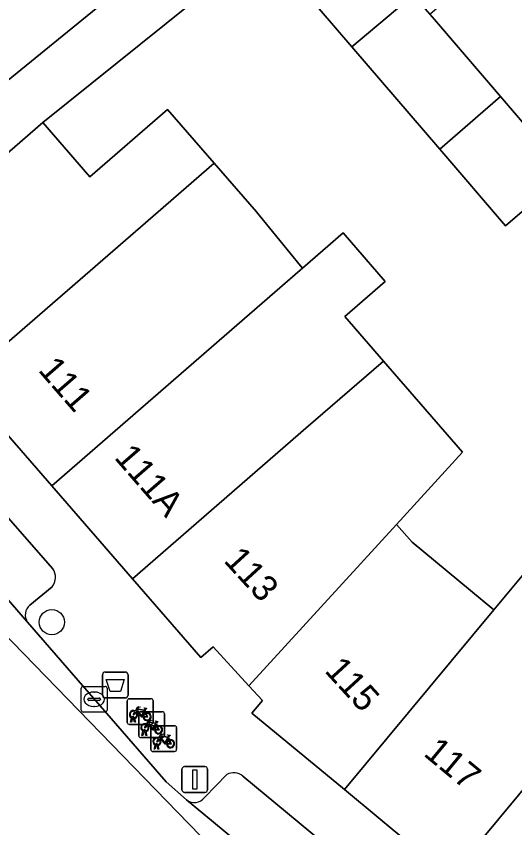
# Model space of a CAD drawing. Extents: x 162073 to 163043, y 381818 to 382561.
# Drawn here: x 162329.59 to 162348.93, y 381976.09 to 382007.59 of the extents above; entities that cross this region are included whole.
import ezdxf

# ---------------------------------------------------------------- set-up
doc = ezdxf.new("R2010")
doc.units = 0
for name, color, linetype in [('IMGEO_Afvalbak', 7, 'Continuous'), ('IMGEO_Boom', 7, 'Continuous'), ('IMGEO_Erf', 7, 'Continuous'), ('IMGEO_Fietsenrek', 7, 'Continuous'), ('IMGEO_Kolk', 7, 'Continuous'), ('IMGEO_Lichtmast', 7, 'Continuous'), ('IMGEO_Pand', 7, 'Continuous'), ('IMGEO_Pand_nummerreeks', 7, 'Continuous'), ('IMGEO_Parkeervlak_open', 7, 'Continuous'), ('IMGEO_Rijbaan_lokaal_gesloten', 7, 'Continuous'), ('IMGEO_Rijbaan_lokaal_open', 7, 'Continuous'), ('IMGEO_Voetpad_open', 7, 'Continuous')]:
    doc.layers.add(name, color=color, linetype=linetype)

msp = doc.modelspace()

# ---------------------------------------------------------------- linework, layer by layer
at = {"layer": 'IMGEO_Afvalbak'}
for p, q in [((162332.935, 381981.231), (162332.935, 381982.031)), ((162332.935, 381982.031), (162332.935, 381981.231)), ((162333.035, 381982.131), (162333.825, 381982.131)), ((162333.825, 381982.131), (162333.035, 381982.131)), ((162333.925, 381982.031), (162333.925, 381981.231)), ((162333.925, 381981.231), (162333.925, 381982.031)), ((162333.825, 381981.131), (162333.035, 381981.131)), ((162333.035, 381981.131), (162333.825, 381981.131))]:
    msp.add_line(p, q, dxfattribs=at)
msp.add_lwpolyline([(162333.078, 381981.845), (162333.782, 381981.845), (162333.633, 381981.375), (162333.227, 381981.375), (162333.078, 381981.845)], dxfattribs=at)
for centre, start, end in [((162333.035, 381982.031), 90, 180), ((162333.035, 381982.031), 90, 180), ((162333.825, 381982.031), 0, 90), ((162333.825, 381982.031), 360, 90), ((162333.035, 381981.231), 180, 270), ((162333.035, 381981.231), 180, 270), ((162333.825, 381981.231), 270, 0), ((162333.825, 381981.231), 270, 0)]:
    msp.add_arc(centre, 0.1, start, end, dxfattribs=at)
at = {"layer": 'IMGEO_Boom'}
msp.add_circle((162330.97, 381984.07), 0.489, dxfattribs=at)
at = {"layer": 'IMGEO_Erf'}
for points in [[(162339.211, 382010.374), (162330.615, 382003.474), (162332.447, 382001.364), (162335.452, 382003.974), (162337.264, 382001.889), (162338.906, 382000), (162339.013, 381999.877), (162340.62, 381997.905), (162340.697, 381997.817), (162342.269, 381999.183), (162343.905, 381997.299), (162342.333, 381995.934), (162343.833, 381994.208), (162346.902, 381990.676), (162344.337, 381987.867), (162344.949, 381987.17), (162348.116, 381984.548), (162349.531, 381986.253)], [(162350.934, 382001.492), (162348.562, 381999.459), (162346.014, 382002.432), (162342.612, 382006.403), (162340.707, 382008.627)]]:
    msp.add_lwpolyline(points, dxfattribs=at)
at = {"layer": 'IMGEO_Fietsenrek'}
for p, q in [((162333.973, 381981.1), (162334.814, 381981.1)), ((162334.814, 381981.1), (162333.973, 381981.1)), ((162333.898, 381980.175), (162333.898, 381981.016)), ((162333.898, 381981.016), (162333.898, 381980.175)), ((162334.898, 381981.025), (162334.898, 381980.184)), ((162334.898, 381980.184), (162334.898, 381981.025)), ((162334.339, 381979.667), (162334.339, 381980.508)), ((162334.339, 381980.508), (162334.339, 381979.667)), ((162334.414, 381980.592), (162335.255, 381980.592)), ((162335.255, 381980.592), (162334.414, 381980.592)), ((162334.585, 381980.649), (162334.621, 381980.554)), ((162335.339, 381980.517), (162335.339, 381979.676)), ((162335.339, 381979.676), (162335.339, 381980.517)), ((162334.823, 381980.1), (162333.982, 381980.1)), ((162333.982, 381980.1), (162334.823, 381980.1)), ((162334.025, 381980.184), (162334.064, 381980.344)), ((162334.059, 381980.184), (162334.025, 381980.184)), ((162334.094, 381980.332), (162334.059, 381980.184)), ((162334.136, 381980.356), (162334.135, 381980.36)), ((162334.177, 381980.184), (162334.143, 381980.326)), ((162334.167, 381980.367), (162334.168, 381980.36)), ((162334.175, 381980.33), (162334.21, 381980.184)), ((162334.21, 381980.184), (162334.177, 381980.184)), ((162335.026, 381980.141), (162335.062, 381980.046)), ((162334.466, 381979.676), (162334.505, 381979.836)), ((162334.535, 381979.824), (162334.5, 381979.676)), ((162334.577, 381979.848), (162334.576, 381979.852)), ((162334.618, 381979.676), (162334.584, 381979.818)), ((162334.608, 381979.859), (162334.609, 381979.852)), ((162334.616, 381979.822), (162334.651, 381979.676)), ((162334.808, 381979.126), (162334.808, 381979.967)), ((162334.808, 381979.967), (162334.808, 381979.126)), ((162334.883, 381980.051), (162335.724, 381980.051)), ((162335.724, 381980.051), (162334.883, 381980.051)), ((162335.808, 381979.976), (162335.808, 381979.135)), ((162335.808, 381979.135), (162335.808, 381979.976)), ((162335.264, 381979.592), (162334.423, 381979.592)), ((162334.423, 381979.592), (162335.264, 381979.592)), ((162334.5, 381979.676), (162334.466, 381979.676)), ((162334.651, 381979.676), (162334.618, 381979.676)), ((162335.495, 381979.6), (162335.531, 381979.505)), ((162334.935, 381979.135), (162334.974, 381979.295)), ((162335.004, 381979.283), (162334.969, 381979.135)), ((162335.046, 381979.307), (162335.045, 381979.311)), ((162335.087, 381979.135), (162335.053, 381979.277)), ((162335.077, 381979.318), (162335.078, 381979.311)), ((162335.085, 381979.281), (162335.12, 381979.135)), ((162335.733, 381979.051), (162334.892, 381979.051)), ((162334.892, 381979.051), (162335.733, 381979.051)), ((162334.969, 381979.135), (162334.935, 381979.135)), ((162335.12, 381979.135), (162335.087, 381979.135))]:
    msp.add_line(p, q, dxfattribs=at)
for points in [[(162334.211, 381980.626), (162334.306, 381980.79), (162334.392, 381980.776), (162334.394, 381980.767), (162334.338, 381980.756), (162334.311, 381980.711), (162334.567, 381980.67)], [(162334.567, 381980.67), (162334.592, 381980.719), (162334.586, 381980.723), (162334.563, 381980.727), (162334.551, 381980.734), (162334.55, 381980.737), (162334.552, 381980.742), (162334.647, 381980.727), (162334.649, 381980.717), (162334.639, 381980.704), (162334.627, 381980.698), (162334.613, 381980.704), (162334.585, 381980.649)], [(162334.232, 381980.574), (162334.18, 381980.484), (162334.14, 381980.459), (162334.141, 381980.506), (162334.196, 381980.6)], [(162334.507, 381980.382), (162334.457, 381980.382), (162334.266, 381980.633), (162334.247, 381980.601)], [(162334.554, 381980.645), (162334.297, 381980.686), (162334.28, 381980.657), (162334.447, 381980.437), (162334.554, 381980.645)], [(162334.602, 381980.547), (162334.572, 381980.624), (162334.463, 381980.406), (162334.506, 381980.406)], [(162334.536, 381980.406), (162334.656, 381980.405), (162334.612, 381980.519)], [(162334.632, 381980.526), (162334.687, 381980.381), (162334.537, 381980.381)], [(162334.673, 381980.066), (162334.621, 381979.976), (162334.581, 381979.951), (162334.582, 381979.998), (162334.637, 381980.092)], [(162334.652, 381980.118), (162334.747, 381980.282), (162334.833, 381980.268), (162334.835, 381980.259), (162334.779, 381980.248), (162334.752, 381980.203), (162335.008, 381980.162)], [(162334.948, 381979.874), (162334.898, 381979.874), (162334.707, 381980.125), (162334.688, 381980.093)], [(162334.995, 381980.137), (162334.738, 381980.178), (162334.721, 381980.149), (162334.888, 381979.929), (162334.995, 381980.137)], [(162335.043, 381980.039), (162335.013, 381980.116), (162334.904, 381979.898), (162334.947, 381979.898)], [(162335.008, 381980.162), (162335.033, 381980.211), (162335.027, 381980.215), (162335.004, 381980.219), (162334.992, 381980.226), (162334.991, 381980.229), (162334.993, 381980.234), (162335.088, 381980.219), (162335.09, 381980.209), (162335.08, 381980.196), (162335.068, 381980.19), (162335.054, 381980.196), (162335.026, 381980.141)], [(162334.977, 381979.898), (162335.097, 381979.897), (162335.053, 381980.011)], [(162335.073, 381980.018), (162335.128, 381979.873), (162334.978, 381979.873)], [(162335.142, 381979.525), (162335.09, 381979.435), (162335.05, 381979.41), (162335.051, 381979.457), (162335.106, 381979.551)], [(162335.121, 381979.577), (162335.216, 381979.741), (162335.302, 381979.727), (162335.304, 381979.718), (162335.248, 381979.707), (162335.221, 381979.662), (162335.477, 381979.621)], [(162335.417, 381979.333), (162335.367, 381979.333), (162335.176, 381979.584), (162335.157, 381979.552)], [(162335.464, 381979.596), (162335.207, 381979.637), (162335.19, 381979.608), (162335.357, 381979.388), (162335.464, 381979.596)], [(162335.512, 381979.498), (162335.482, 381979.575), (162335.373, 381979.357), (162335.416, 381979.357)], [(162335.446, 381979.357), (162335.566, 381979.356), (162335.522, 381979.47)], [(162335.542, 381979.477), (162335.597, 381979.332), (162335.447, 381979.332)], [(162335.477, 381979.621), (162335.502, 381979.67), (162335.496, 381979.674), (162335.473, 381979.678), (162335.461, 381979.685), (162335.46, 381979.688), (162335.462, 381979.693), (162335.557, 381979.678), (162335.559, 381979.668), (162335.549, 381979.655), (162335.537, 381979.649), (162335.523, 381979.655), (162335.495, 381979.6)]]:
    msp.add_lwpolyline(points, dxfattribs=at)
for centre, radius, start, end in [((162333.976, 381981.022), 0.0779, 92.4484, 184.2845), ((162333.976, 381981.022), 0.0779, 92.4484, 184.2845), ((162334.82, 381981.022), 0.0779, 2.4484, 94.2845), ((162334.82, 381981.022), 0.0779, 2.4484, 94.2845), ((162334.138, 381980.485), 0.159, 62.6766, 242.1369), ((162334.138, 381980.485), 0.129, 63.3192, 238.903), ((162334.118, 381980.356), 0.0499, 12.8025, 158.6934), ((162334.138, 381980.485), 0.129, 283.6043, 43.4302), ((162334.138, 381980.485), 0.159, 283.5766, 46.6042), ((162334.417, 381980.514), 0.0779, 92.4484, 184.2845), ((162334.417, 381980.514), 0.0779, 92.4484, 184.2845), ((162334.665, 381980.401), 0.159, 113.3408, 178.3217), ((162334.665, 381980.401), 0.159, 187.0065, 105.7708), ((162334.665, 381980.401), 0.129, 113.923, 177.9556), ((162334.665, 381980.401), 0.129, 188.6715, 104.5883), ((162335.261, 381980.514), 0.0779, 2.4484, 94.2845), ((162335.261, 381980.514), 0.0779, 2.4484, 94.2845), ((162333.976, 381980.178), 0.0779, 182.4484, 274.2845), ((162333.976, 381980.178), 0.0779, 182.4484, 274.2845), ((162334.138, 381980.485), 0.159, 253.9967, 271.7867), ((162334.118, 381980.356), 0.0174, 12.8025, 163.4502), ((162334.138, 381980.485), 0.129, 253.415, 269.0204), ((162334.579, 381979.977), 0.159, 62.6766, 242.1369), ((162334.579, 381979.977), 0.129, 63.3192, 238.903), ((162334.579, 381979.977), 0.159, 283.5766, 46.6042), ((162334.82, 381980.178), 0.0779, 272.4484, 4.2845), ((162334.82, 381980.178), 0.0779, 272.4484, 4.2845), ((162334.559, 381979.848), 0.0499, 12.8025, 158.6934), ((162334.579, 381979.977), 0.159, 253.9967, 271.7867), ((162334.559, 381979.848), 0.0174, 12.8025, 163.4502), ((162334.579, 381979.977), 0.129, 253.415, 269.0204), ((162334.579, 381979.977), 0.129, 283.6043, 43.4302), ((162334.886, 381979.973), 0.0779, 92.4484, 184.2845), ((162334.886, 381979.973), 0.0779, 92.4484, 184.2845), ((162335.106, 381979.893), 0.159, 113.3408, 178.3217), ((162335.106, 381979.893), 0.159, 187.0065, 105.7708), ((162335.106, 381979.893), 0.129, 113.923, 177.9556), ((162335.106, 381979.893), 0.129, 188.6715, 104.5883), ((162335.73, 381979.973), 0.0779, 2.4484, 94.2845), ((162335.73, 381979.973), 0.0779, 2.4484, 94.2845), ((162334.417, 381979.67), 0.0779, 182.4484, 274.2845), ((162334.417, 381979.67), 0.0779, 182.4484, 274.2845), ((162335.048, 381979.436), 0.159, 62.6766, 242.1369), ((162335.048, 381979.436), 0.129, 63.3192, 238.903), ((162335.048, 381979.436), 0.129, 283.6043, 43.4302), ((162335.048, 381979.436), 0.159, 283.5766, 46.6042), ((162335.261, 381979.67), 0.0779, 272.4484, 4.2845), ((162335.261, 381979.67), 0.0779, 272.4484, 4.2845), ((162335.575, 381979.352), 0.159, 113.3408, 178.3217), ((162335.575, 381979.352), 0.159, 187.0065, 105.7708), ((162335.575, 381979.352), 0.129, 113.923, 177.9556), ((162335.575, 381979.352), 0.129, 188.6715, 104.5883), ((162335.028, 381979.307), 0.0499, 12.8025, 158.6934), ((162335.048, 381979.436), 0.159, 253.9967, 271.7867), ((162335.028, 381979.307), 0.0174, 12.8025, 163.4502), ((162335.048, 381979.436), 0.129, 253.415, 269.0204), ((162334.886, 381979.129), 0.0779, 182.4484, 274.2845), ((162334.886, 381979.129), 0.0779, 182.4484, 274.2845), ((162335.73, 381979.129), 0.0779, 272.4484, 4.2845), ((162335.73, 381979.129), 0.0779, 272.4484, 4.2845)]:
    msp.add_arc(centre, radius, start, end, dxfattribs=at)
at = {"layer": 'IMGEO_Kolk'}
for p, q in [((162332.111, 381980.651), (162332.111, 381981.503)), ((162332.186, 381981.577), (162333.038, 381981.577)), ((162332.599, 381981.357), (162332.624, 381981.357)), ((162333.112, 381981.503), (162333.112, 381980.651)), ((162332.37, 381981.071), (162332.37, 381981.083)), ((162332.808, 381981.034), (162332.41, 381981.034)), ((162332.413, 381981.12), (162332.811, 381981.12)), ((162332.854, 381981.083), (162332.854, 381981.071)), ((162332.622, 381980.797), (162332.597, 381980.797)), ((162333.038, 381980.577), (162332.186, 381980.577))]:
    msp.add_line(p, q, dxfattribs=at)
for points in [[(162332.111, 381980.651), (162332.111, 381981.503)], [(162332.186, 381981.577), (162333.038, 381981.577)], [(162333.112, 381981.503), (162333.112, 381980.651)], [(162333.038, 381980.577), (162332.186, 381980.577)]]:
    msp.add_lwpolyline(points, dxfattribs=at)
for centre, radius, start, end in [((162332.188, 381981.501), 0.0765, 91.552, 178.448), ((162332.188, 381981.501), 0.0765, 91.552, 178.448), ((162333.036, 381981.501), 0.0765, 1.552, 88.448), ((162333.036, 381981.501), 0.0765, 1.552, 88.448), ((162332.41, 381981.08), 0.0403, 85.8775, 175.7526), ((162332.407, 381981.07), 0.0366, 178.938, 274.7102), ((162332.811, 381981.077), 0.043, 264.8664, 352.4533), ((162332.815, 381981.082), 0.0386, 1.7309, 96.639), ((162332.188, 381980.653), 0.0765, 181.552, 268.448), ((162332.188, 381980.653), 0.0765, 181.552, 268.448), ((162333.036, 381980.653), 0.0765, 271.552, 358.448), ((162333.036, 381980.653), 0.0765, 271.552, 358.448)]:
    msp.add_arc(centre, radius, start, end, dxfattribs=at)
for centre, major_axis, ratio, start_param, end_param in [((162332.598, 381981.077), (-0.387, 0.002), 0.722429, 4.712389, 7.853982), ((162332.623, 381981.077), (-0.39, 0.002), 0.717154, 1.570796, 4.712389)]:
    msp.add_ellipse(centre, major_axis=major_axis, ratio=ratio, start_param=start_param, end_param=end_param, dxfattribs=at)
at = {"layer": 'IMGEO_Lichtmast'}
for p, q in [((162336.019, 381977.562), (162336.019, 381978.362)), ((162336.019, 381978.362), (162336.019, 381977.562)), ((162336.119, 381978.462), (162336.909, 381978.462)), ((162336.909, 381978.462), (162336.119, 381978.462)), ((162337.009, 381978.362), (162337.009, 381977.562)), ((162337.009, 381977.562), (162337.009, 381978.362)), ((162336.909, 381977.462), (162336.119, 381977.462)), ((162336.119, 381977.462), (162336.909, 381977.462))]:
    msp.add_line(p, q, dxfattribs=at)
msp.add_lwpolyline([(162336.439, 381978.337), (162336.589, 381978.337), (162336.589, 381977.587), (162336.439, 381977.587), (162336.439, 381978.337)], dxfattribs=at)
for centre, start, end in [((162336.119, 381978.362), 90, 180), ((162336.119, 381978.362), 90, 180), ((162336.909, 381978.362), 0, 90), ((162336.909, 381978.362), 360, 90), ((162336.119, 381977.562), 180, 270), ((162336.119, 381977.562), 180, 270), ((162336.909, 381977.562), 270, 0), ((162336.909, 381977.562), 270, 0)]:
    msp.add_arc(centre, 0.1, start, end, dxfattribs=at)
at = {"layer": 'IMGEO_Pand'}
for points in [[(162339.928, 382014.736), (162340.698, 382016.995), (162338.175, 382019.878), (162333.823, 382025.44), (162326.408, 382018.961), (162329.765, 382014.253), (162327.428, 382012.693), (162327.189, 382012.966), (162317.658, 382004.641), (162321.711, 382000), (162322.239, 381999.395), (162322.981, 382000), (162326.13, 382002.566), (162333.242, 382008.36), (162335.119, 382009.976)], [(162341.411, 382012.258), (162339.211, 382010.374), (162340.707, 382008.627), (162342.612, 382006.403), (162344.626, 382008.104), (162344.998, 382008.418), (162345.637, 382007.673), (162347.702, 382009.472), (162344.418, 382013.257), (162342.132, 382011.379)], [(162345.811, 382007.47), (162345.637, 382007.673), (162344.998, 382008.418), (162344.626, 382008.104), (162342.612, 382006.403), (162346.014, 382002.432), (162348.373, 382004.481)], [(162348.373, 382004.481), (162346.014, 382002.432), (162348.562, 381999.459), (162350.934, 382001.492)], [(162337.264, 382001.889), (162335.452, 382003.974), (162332.447, 382001.364), (162330.615, 382003.474), (162327.649, 382000.897), (162326.615, 382000), (162323.824, 381997.579), (162327.47, 381993.382), (162335.09, 382000.001)], [(162330.964, 381989.359), (162340.608, 381997.736), (162340.697, 381997.817), (162340.62, 381997.905), (162339.013, 381999.877), (162338.906, 382000), (162337.264, 382001.889), (162335.09, 382000.001), (162327.47, 381993.382)], [(162343.833, 381994.208), (162342.333, 381995.934), (162343.905, 381997.299), (162342.269, 381999.183), (162340.697, 381997.817), (162340.608, 381997.736), (162330.964, 381989.359), (162334.093, 381985.758), (162340.82, 381991.602)], [(162338.614, 381981.6), (162344.337, 381987.867), (162346.902, 381990.676), (162343.833, 381994.208), (162340.82, 381991.602), (162334.093, 381985.758), (162336.754, 381982.694), (162337.232, 381983.109)], [(162351.093, 381984.956), (162349.531, 381986.253), (162348.116, 381984.548), (162342.323, 381977.568), (162344.938, 381975.403), (162345.224, 381975.748), (162346.715, 381974.514), (162352.251, 381981.184), (162354.115, 381983.43), (162358.982, 381989.294), (162356.443, 381991.401)], [(162348.116, 381984.548), (162344.949, 381987.17), (162344.337, 381987.867), (162338.614, 381981.6), (162339.136, 381981.03), (162338.731, 381980.542), (162342.323, 381977.568)], [(162356.335, 381977.804), (162354.21, 381979.563), (162352.251, 381981.184), (162346.715, 381974.514), (162347.448, 381973.907), (162347.142, 381973.537), (162350.514, 381970.745)]]:
    msp.add_lwpolyline(points, close=True, dxfattribs=at)
at = {"layer": 'IMGEO_Parkeervlak_open'}
for points in [[(162331.009, 381986.143), (162324.469, 381993.604), (162323.8, 381994.473)], [(162321.544, 381993.865), (162330.031, 381984.072)], [(162330.122, 381984.73), (162330.987, 381985.439)], [(162337.757, 381978.153), (162336.9, 381977.272)], [(162377.001, 381943.955), (162376.642, 381946.078), (162376.347, 381946.606), (162338.377, 381978.091)], [(162336.192, 381977.174), (162360.336, 381957.182), (162377.76, 381942.629)]]:
    msp.add_lwpolyline(points, dxfattribs=at)
for centre, radius, start, end in [((162330.527, 381985.806), 0.588, 321.4347, 34.9855), ((162330.426, 381984.353), 0.485, 128.8559, 215.3963), ((162338.024, 381977.697), 0.529, 48.2008, 120.378), ((162336.499, 381977.566), 0.497, 231.9443, 323.8171)]:
    msp.add_arc(centre, radius, start, end, dxfattribs=at)
at = {"layer": 'IMGEO_Rijbaan_lokaal_gesloten'}
msp.add_lwpolyline([(162320.032, 381992.987), (162336.285, 381976.241), (162343.107, 381969.212), (162378.252, 381940.019), (162379.368, 381941.362), (162377.76, 381942.629), (162360.336, 381957.182), (162336.192, 381977.174), (162335.406, 381977.868), (162330.031, 381984.072), (162321.544, 381993.865), (162321.47, 381993.951), (162318.3, 381997.607), (162314.924, 382001.511), (162278.959, 382042.995), (162278.707, 382042.779), (162277.631, 382041.861), (162320.032, 381992.987)], dxfattribs=at)
at = {"layer": 'IMGEO_Rijbaan_lokaal_open'}
for points in [[(162345.637, 382007.673), (162345.811, 382007.47), (162348.373, 382004.481), (162350.934, 382001.492), (162351.634, 382000.698), (162352.724, 382001.593), (162354.028, 382000.005), (162356.378, 382002.473), (162358.925, 382005.145), (162353.393, 382010.962)], [(162333.242, 382008.36), (162326.13, 382002.566), (162322.981, 382000), (162322.239, 381999.395), (162323.824, 381997.579), (162326.615, 382000), (162327.649, 382000.897), (162330.615, 382003.474), (162339.211, 382010.374)]]:
    msp.add_lwpolyline(points, dxfattribs=at)
at = {"layer": 'IMGEO_Voetpad_open'}
for points in [[(162353.264, 381969.12), (162352.944, 381968.733), (162350.514, 381970.745), (162347.142, 381973.537), (162347.448, 381973.907), (162346.715, 381974.514), (162345.224, 381975.748), (162344.938, 381975.403), (162342.323, 381977.568), (162338.731, 381980.542), (162339.136, 381981.03), (162338.614, 381981.6), (162337.232, 381983.109), (162336.754, 381982.694), (162334.093, 381985.758), (162330.964, 381989.359), (162327.47, 381993.382), (162323.824, 381997.579), (162322.239, 381999.395), (162321.711, 382000), (162317.658, 382004.641), (162314.351, 382008.426), (162309.002, 382014.551)], [(162323.8, 381994.473), (162324.469, 381993.604), (162331.009, 381986.143)], [(162330.987, 381985.439), (162330.122, 381984.73)], [(162330.031, 381984.072), (162335.406, 381977.868), (162336.192, 381977.174)], [(162336.9, 381977.272), (162337.757, 381978.153)], [(162338.377, 381978.091), (162376.347, 381946.606), (162376.642, 381946.078), (162377.001, 381943.955)]]:
    msp.add_lwpolyline(points, dxfattribs=at)
for centre, radius, start, end in [((162330.527, 381985.806), 0.588, 321.4347, 34.9855), ((162330.426, 381984.353), 0.485, 128.8559, 215.3963), ((162338.024, 381977.697), 0.529, 48.2008, 120.378), ((162336.499, 381977.566), 0.497, 231.9443, 323.8171)]:
    msp.add_arc(centre, radius, start, end, dxfattribs=at)

# ---------------------------------------------------------------- texts
at = {"layer": 'IMGEO_Pand_nummerreeks'}
for s, rotation, p in [('111', 310.9916, (162330.409, 381993.841)), ('111A', 310.9663, (162333.361, 381990.445)), ('113', 312.4842, (162337.603, 381986.435)), ('115', 312.4842, (162341.515, 381982.163)), ('117', 320.38, (162345.347, 381978.916))]:
    msp.add_text(s, height=1, rotation=rotation, dxfattribs=at).set_placement(p)

doc.saveas('drawing.dxf')
